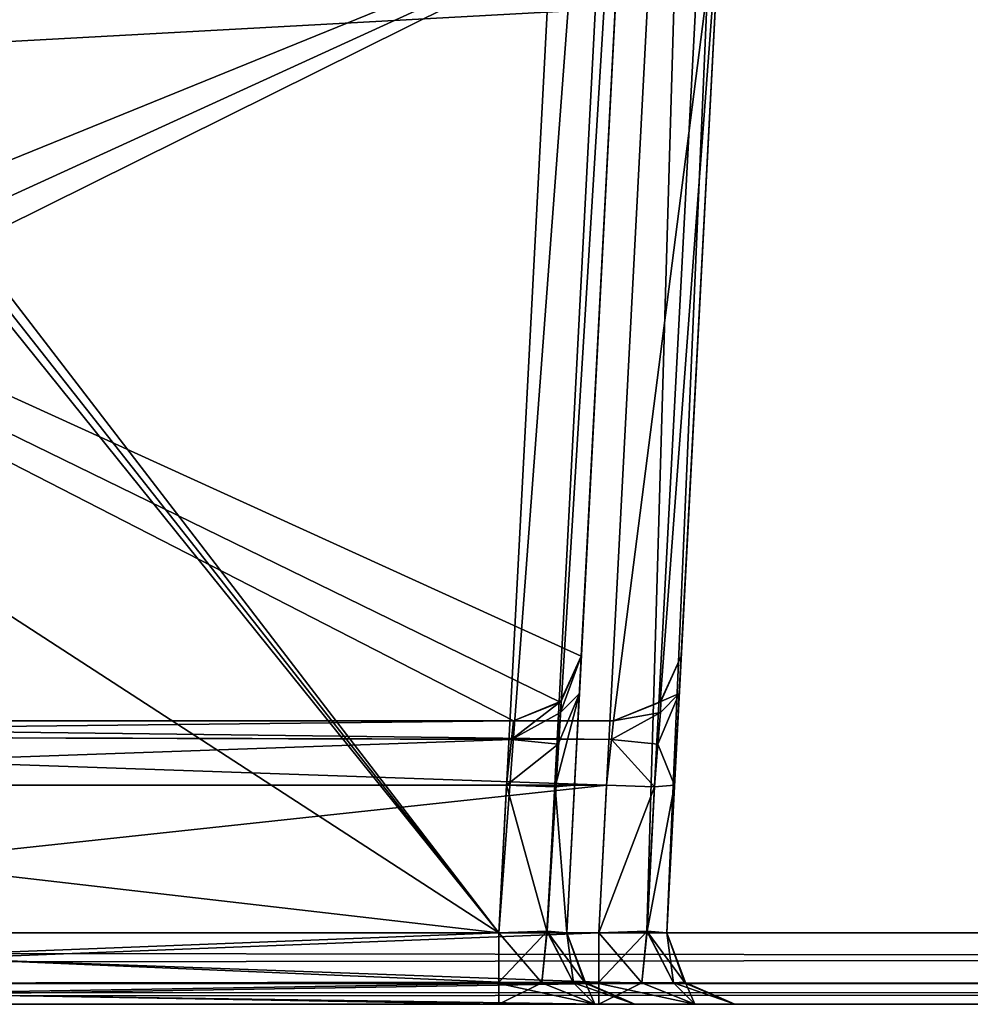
# Model space of a CAD drawing. Header units: inches. Extents: x -9.1 to 9.1, y -1.6 to 4.3.
# Tile 438 of 656: x -1.386 to -0.967, y -1.605 to -1.171. Entities that reach past the tile are written whole.
import ezdxf

# ---------------------------------------------------------------- set-up
doc = ezdxf.new("R2010")
doc.units = ezdxf.units.IN
doc.header["$LTSCALE"] = 81.481481
doc.header["$MEASUREMENT"] = 0
for name, color, linetype in [('12591', 7, 'CONTINUOUS'), ('12592', 7, 'CONTINUOUS'), ('12593', 7, 'CONTINUOUS'), ('12594', 7, 'CONTINUOUS'), ('12595', 7, 'CONTINUOUS'), ('12600', 7, 'CONTINUOUS'), ('12601', 7, 'CONTINUOUS'), ('129', 7, 'CONTINUOUS'), ('36', 7, 'CONTINUOUS'), ('395', 7, 'CONTINUOUS'), ('55', 7, 'CONTINUOUS'), ('5795', 7, 'CONTINUOUS'), ('5806', 7, 'CONTINUOUS'), ('5807', 7, 'CONTINUOUS'), ('5808', 7, 'CONTINUOUS'), ('5809', 7, 'CONTINUOUS'), ('5810', 7, 'CONTINUOUS'), ('5811', 7, 'CONTINUOUS'), ('5812', 7, 'CONTINUOUS'), ('5813', 7, 'CONTINUOUS'), ('5827', 7, 'CONTINUOUS'), ('5828', 7, 'CONTINUOUS'), ('5834', 7, 'CONTINUOUS'), ('5835', 7, 'CONTINUOUS'), ('5841', 7, 'CONTINUOUS'), ('741', 7, 'CONTINUOUS'), ('742', 7, 'CONTINUOUS'), ('743', 7, 'CONTINUOUS'), ('757', 7, 'CONTINUOUS'), ('758', 7, 'CONTINUOUS'), ('759', 7, 'CONTINUOUS'), ('760', 7, 'CONTINUOUS'), ('77', 7, 'CONTINUOUS'), ('78', 7, 'CONTINUOUS'), ('96', 7, 'CONTINUOUS')]:
    doc.layers.add(name, color=color, linetype=linetype)

msp = doc.modelspace()

# ---------------------------------------------------------------- linework, layer by layer
at = {"layer": '12591', "linetype": 'Continuous'}
for points in [[(-1.10075, -1.57343, -4.39629), (-1.09292, -1.59526, -4.39629), (-1.10075, -1.57343, -4.17981), (-1.10075, -1.57343, -4.39629)], [(-1.10075, -1.57343, -4.17981), (-1.09292, -1.59526, -4.39629), (-1.09233, -1.59589, -4.17981), (-1.10075, -1.57343, -4.17981)], [(-1.09292, -1.59526, -4.39629), (-1.07079, -1.605, -4.39629), (-1.09233, -1.59589, -4.17981), (-1.09292, -1.59526, -4.39629)], [(-1.07079, -1.605, -4.39629), (-1.07079, -1.605, -4.17981), (-1.09233, -1.59589, -4.17981), (-1.07079, -1.605, -4.39629)]]:
    msp.add_3dface(points, dxfattribs=at)
at = {"layer": '12592', "linetype": 'Continuous'}
for points in [[(-1.13071, -1.59526, -4.14202), (-1.10947, -1.57279, -4.15861), (-1.1117, -1.59547, -4.14691), (-1.13071, -1.59526, -4.14202)], [(-1.13071, -1.59526, -4.14202), (-1.13071, -1.57343, -4.14986), (-1.10947, -1.57279, -4.15861), (-1.13071, -1.59526, -4.14202)], [(-1.1117, -1.59547, -4.14691), (-1.10947, -1.57279, -4.15861), (-1.09781, -1.59547, -4.16081), (-1.1117, -1.59547, -4.14691)], [(-1.10947, -1.57279, -4.15861), (-1.10075, -1.57343, -4.17981), (-1.09781, -1.59547, -4.16081), (-1.10947, -1.57279, -4.15861)], [(-1.09781, -1.59547, -4.16081), (-1.10075, -1.57343, -4.17981), (-1.09233, -1.59589, -4.17981), (-1.09781, -1.59547, -4.16081)], [(-1.13071, -1.605, -4.1199), (-1.13071, -1.59526, -4.14202), (-1.1117, -1.59547, -4.14691), (-1.13071, -1.605, -4.1199)], [(-1.08833, -1.605, -4.13744), (-1.13071, -1.605, -4.1199), (-1.1117, -1.59547, -4.14691), (-1.08833, -1.605, -4.13744)], [(-1.08833, -1.605, -4.13744), (-1.1117, -1.59547, -4.14691), (-1.09781, -1.59547, -4.16081), (-1.08833, -1.605, -4.13744)], [(-1.08833, -1.605, -4.13744), (-1.09781, -1.59547, -4.16081), (-1.09233, -1.59589, -4.17981), (-1.08833, -1.605, -4.13744)], [(-1.07079, -1.605, -4.17981), (-1.08833, -1.605, -4.13744), (-1.09233, -1.59589, -4.17981), (-1.07079, -1.605, -4.17981)]]:
    msp.add_3dface(points, dxfattribs=at)
at = {"layer": '12593', "linetype": 'Continuous'}
for points in [[(-1.13071, -1.57343, -4.14986), (-1.12731, -1.50843, -4.14645), (-1.10617, -1.50908, -4.15523), (-1.13071, -1.57343, -4.14986)], [(-1.10947, -1.57279, -4.15861), (-1.13071, -1.57343, -4.14986), (-1.10617, -1.50908, -4.15523), (-1.10947, -1.57279, -4.15861)], [(-1.09735, -1.50843, -4.17641), (-1.10075, -1.57343, -4.17981), (-1.10947, -1.57279, -4.15861), (-1.09735, -1.50843, -4.17641)], [(-1.09735, -1.50843, -4.17641), (-1.10947, -1.57279, -4.15861), (-1.10617, -1.50908, -4.15523), (-1.09735, -1.50843, -4.17641)]]:
    msp.add_3dface(points, dxfattribs=at)
at = {"layer": '12594', "linetype": 'Continuous'}
for points in [[(-1.09437, -1.45157, -4.11649), (-1.09523, -1.46805, -4.15779), (-1.10338, -1.47147, -4.11649), (-1.09437, -1.45157, -4.11649)], [(-1.12433, -1.48, -4.11649), (-1.10338, -1.47147, -4.11649), (-1.10354, -1.47637, -4.13576), (-1.12433, -1.48, -4.11649)], [(-1.09523, -1.46805, -4.15779), (-1.09735, -1.50843, -4.17641), (-1.10464, -1.49026, -4.14986), (-1.09523, -1.46805, -4.15779)], [(-1.09523, -1.46805, -4.15779), (-1.10464, -1.49026, -4.14986), (-1.10354, -1.47637, -4.13576), (-1.09523, -1.46805, -4.15779)], [(-1.10338, -1.47147, -4.11649), (-1.09523, -1.46805, -4.15779), (-1.10354, -1.47637, -4.13576), (-1.10338, -1.47147, -4.11649)], [(-1.12433, -1.48, -4.11649), (-1.10354, -1.47637, -4.13576), (-1.12519, -1.48822, -4.13712), (-1.12433, -1.48, -4.11649)], [(-1.10354, -1.47637, -4.13576), (-1.10464, -1.49026, -4.14986), (-1.12519, -1.48822, -4.13712), (-1.10354, -1.47637, -4.13576)], [(-1.10617, -1.50908, -4.15523), (-1.12731, -1.50843, -4.14645), (-1.12519, -1.48822, -4.13712), (-1.10617, -1.50908, -4.15523)], [(-1.10464, -1.49026, -4.14986), (-1.10617, -1.50908, -4.15523), (-1.12519, -1.48822, -4.13712), (-1.10464, -1.49026, -4.14986)], [(-1.09735, -1.50843, -4.17641), (-1.10617, -1.50908, -4.15523), (-1.10464, -1.49026, -4.14986), (-1.09735, -1.50843, -4.17641)]]:
    msp.add_3dface(points, dxfattribs=at)
at = {"layer": '12595', "linetype": 'Continuous'}
for points in [[(-1.79654, -1.48, -4.11649), (-1.12433, -1.48, -4.11649), (-1.12519, -1.48822, -4.13712), (-1.79654, -1.48, -4.11649)], [(-1.75929, -1.48645, -4.13507), (-1.79654, -1.48, -4.11649), (-1.12519, -1.48822, -4.13712), (-1.75929, -1.48645, -4.13507)], [(-1.73944, -1.50843, -4.14645), (-1.75929, -1.48645, -4.13507), (-1.12731, -1.50843, -4.14645), (-1.73944, -1.50843, -4.14645)], [(-1.12731, -1.50843, -4.14645), (-1.75929, -1.48645, -4.13507), (-1.12519, -1.48822, -4.13712), (-1.12731, -1.50843, -4.14645)]]:
    msp.add_3dface(points, dxfattribs=at)
at = {"layer": '12600', "linetype": 'Continuous'}
for points in [[(-1.73311, -1.59625, -4.14107), (-1.73311, -1.57343, -4.14986), (-1.13071, -1.59526, -4.14202), (-1.73311, -1.59625, -4.14107)], [(-1.13071, -1.59526, -4.14202), (-1.73311, -1.57343, -4.14986), (-1.13071, -1.57343, -4.14986), (-1.13071, -1.59526, -4.14202)], [(-1.13071, -1.605, -4.1199), (-1.73311, -1.59625, -4.14107), (-1.13071, -1.59526, -4.14202), (-1.13071, -1.605, -4.1199)], [(-1.13071, -1.605, -4.1199), (-1.73311, -1.605, -4.1199), (-1.73311, -1.59625, -4.14107), (-1.13071, -1.605, -4.1199)]]:
    msp.add_3dface(points, dxfattribs=at)
at = {"layer": '12601', "linetype": 'Continuous'}
for points in [[(-1.73311, -1.57343, -4.14986), (-1.73944, -1.50843, -4.14645), (-1.12731, -1.50843, -4.14645), (-1.73311, -1.57343, -4.14986)], [(-1.13071, -1.57343, -4.14986), (-1.73311, -1.57343, -4.14986), (-1.12731, -1.50843, -4.14645), (-1.13071, -1.57343, -4.14986)]]:
    msp.add_3dface(points, dxfattribs=at)
at = {"layer": '129', "linetype": 'Continuous'}
for points in [[(-1.13847, -1.45157, 4.05518), (-1.12031, -1.105, 4.05518), (-1.89919, -1.105, 4.05518), (-1.13847, -1.45157, 4.05518)], [(-1.1478, -1.47174, 4.05518), (-1.13847, -1.45157, 4.05518), (-1.89919, -1.105, 4.05518), (-1.1478, -1.47174, 4.05518)], [(-1.16843, -1.48, 4.05518), (-1.1478, -1.47174, 4.05518), (-1.89919, -1.105, 4.05518), (-1.16843, -1.48, 4.05518)], [(-1.83209, -1.48, 4.05518), (-1.16843, -1.48, 4.05518), (-1.89919, -1.105, 4.05518), (-1.83209, -1.48, 4.05518)]]:
    msp.add_3dface(points, dxfattribs=at)
at = {"layer": '36', "linetype": 'Continuous'}
for points in [[(-8.57818, -1.605, -4.59779), (8.5782, -1.605, -4.59779), (-6.00062, -1.605, -4.5107), (-8.57818, -1.605, -4.59779)], [(8.5782, -1.605, 4.59779), (-8.57818, -1.605, 4.59779), (6.00062, -1.605, 4.5107), (8.5782, -1.605, 4.59779)], [(6.00062, -1.605, 4.5107), (-8.57818, -1.605, 4.59779), (5.92149, -1.605, 4.48987), (6.00062, -1.605, 4.5107)], [(5.92149, -1.605, 4.48987), (-8.57818, -1.605, 4.59779), (2.00062, -1.605, 4.5107), (5.92149, -1.605, 4.48987)], [(2.00062, -1.605, 4.5107), (-8.57818, -1.605, 4.59779), (1.92149, -1.605, 4.48987), (2.00062, -1.605, 4.5107)], [(1.92149, -1.605, 4.48987), (-8.57818, -1.605, 4.59779), (-1.99938, -1.605, 4.5107), (1.92149, -1.605, 4.48987)], [(-6.00062, -1.605, -4.5107), (8.5782, -1.605, -4.59779), (-5.92149, -1.605, -4.48987), (-6.00062, -1.605, -4.5107)], [(-5.92149, -1.605, -4.48987), (8.5782, -1.605, -4.59779), (-2.00062, -1.605, -4.5107), (-5.92149, -1.605, -4.48987)], [(-2.00062, -1.605, -4.5107), (8.5782, -1.605, -4.59779), (-1.92149, -1.605, -4.48987), (-2.00062, -1.605, -4.5107)], [(1.92149, -1.605, 4.48987), (-1.99938, -1.605, 4.5107), (1.68549, -1.605, 4.45621), (1.92149, -1.605, 4.48987)], [(-1.17481, -1.605, 4.45621), (-1.99938, -1.605, 4.5107), (-1.68549, -1.605, 4.45621), (-1.17481, -1.605, 4.45621)], [(-1.99938, -1.605, 4.5107), (-1.17481, -1.605, 4.45621), (-0.86755, -1.605, 4.43868), (-1.99938, -1.605, 4.5107)], [(1.68549, -1.605, 4.45621), (-1.99938, -1.605, 4.5107), (1.17481, -1.605, 4.45621), (1.68549, -1.605, 4.45621)], [(1.17481, -1.605, 4.45621), (-1.99938, -1.605, 4.5107), (0.82519, -1.605, 4.45621), (1.17481, -1.605, 4.45621)], [(0.82519, -1.605, 4.45621), (-1.99938, -1.605, 4.5107), (-0.82519, -1.605, 4.45621), (0.82519, -1.605, 4.45621)], [(-0.82519, -1.605, 4.45621), (-1.99938, -1.605, 4.5107), (-0.86755, -1.605, 4.43868), (-0.82519, -1.605, 4.45621)], [(-1.92149, -1.605, -4.48987), (8.5782, -1.605, -4.59779), (1.99938, -1.605, -4.5107), (-1.92149, -1.605, -4.48987)], [(-1.92149, -1.605, -4.48987), (1.99938, -1.605, -4.5107), (-1.68549, -1.605, -4.45621), (-1.92149, -1.605, -4.48987)], [(-1.17481, -1.605, 4.1199), (-1.73311, -1.605, 4.1199), (-1.13071, -1.605, -4.1199), (-1.17481, -1.605, 4.1199)], [(-1.73311, -1.605, 4.1199), (-1.73311, -1.605, -4.1199), (-1.13071, -1.605, -4.1199), (-1.73311, -1.605, 4.1199)], [(-1.68549, -1.605, -4.45621), (1.99938, -1.605, -4.5107), (-1.13071, -1.605, -4.45621), (-1.68549, -1.605, -4.45621)], [(-1.13245, -1.605, 4.13742), (-1.17481, -1.605, 4.1199), (-1.13071, -1.605, -4.1199), (-1.13245, -1.605, 4.13742)], [(-1.17481, -1.605, 4.45621), (-1.13243, -1.605, 4.43866), (-0.8851, -1.605, 4.39629), (-1.17481, -1.605, 4.45621)], [(-0.86755, -1.605, 4.43868), (-1.17481, -1.605, 4.45621), (-0.8851, -1.605, 4.39629), (-0.86755, -1.605, 4.43868)], [(-1.1149, -1.605, 4.17981), (-1.13245, -1.605, 4.13742), (-1.13071, -1.605, -4.1199), (-1.1149, -1.605, 4.17981)], [(-1.13243, -1.605, 4.43866), (-1.1149, -1.605, 4.39629), (-0.8851, -1.605, 4.17981), (-1.13243, -1.605, 4.43866)], [(-0.8851, -1.605, 4.39629), (-1.13243, -1.605, 4.43866), (-0.8851, -1.605, 4.17981), (-0.8851, -1.605, 4.39629)], [(1.99938, -1.605, -4.5107), (-0.86929, -1.605, -4.45621), (-1.13071, -1.605, -4.45621), (1.99938, -1.605, -4.5107)], [(-1.08833, -1.605, -4.13744), (-1.1149, -1.605, 4.17981), (-1.13071, -1.605, -4.1199), (-1.08833, -1.605, -4.13744)], [(-1.13071, -1.605, -4.45621), (-0.86929, -1.605, -4.45621), (-1.08835, -1.605, -4.43868), (-1.13071, -1.605, -4.45621)], [(-1.1149, -1.605, 4.39629), (-1.1149, -1.605, 4.17981), (-1.08833, -1.605, -4.13744), (-1.1149, -1.605, 4.39629)], [(-0.91165, -1.605, -4.13742), (-1.1149, -1.605, 4.39629), (-0.92921, -1.605, -4.17981), (-0.91165, -1.605, -4.13742)], [(-1.1149, -1.605, 4.39629), (-0.91165, -1.605, -4.13742), (-0.8851, -1.605, 4.17981), (-1.1149, -1.605, 4.39629)], [(-0.92921, -1.605, -4.17981), (-1.1149, -1.605, 4.39629), (-0.92921, -1.605, -4.39629), (-0.92921, -1.605, -4.17981)], [(-0.92921, -1.605, -4.39629), (-1.1149, -1.605, 4.39629), (-1.07079, -1.605, -4.17981), (-0.92921, -1.605, -4.39629)], [(-1.07079, -1.605, -4.17981), (-1.1149, -1.605, 4.39629), (-1.08833, -1.605, -4.13744), (-1.07079, -1.605, -4.17981)], [(-1.08835, -1.605, -4.43868), (-0.86929, -1.605, -4.45621), (-1.07079, -1.605, -4.39629), (-1.08835, -1.605, -4.43868)], [(-0.91167, -1.605, -4.43866), (-0.92921, -1.605, -4.39629), (-1.07079, -1.605, -4.17981), (-0.91167, -1.605, -4.43866)], [(-0.86929, -1.605, -4.45621), (-0.91167, -1.605, -4.43866), (-1.07079, -1.605, -4.39629), (-0.86929, -1.605, -4.45621)], [(-1.07079, -1.605, -4.39629), (-0.91167, -1.605, -4.43866), (-1.07079, -1.605, -4.17981), (-1.07079, -1.605, -4.39629)]]:
    msp.add_3dface(points, dxfattribs=at)
at = {"layer": '395', "linetype": 'Continuous'}
for points in [[(-1.12257, -0.63817, 4.57874), (8.57837, -1.57343, 4.62775), (-1.08196, -0.62103, 4.57784), (-1.12257, -0.63817, 4.57874)], [(-1.08196, -0.62103, 4.57784), (8.57837, -1.57343, 4.62775), (-0.87743, -0.63817, 4.57874), (-1.08196, -0.62103, 4.57784)], [(-8.57837, -1.57343, 4.62775), (8.57837, -1.57343, 4.62775), (-8.52935, -0.63817, 4.57874), (-8.57837, -1.57343, 4.62775)], [(-8.52935, -0.63817, 4.57874), (8.57837, -1.57343, 4.62775), (-7.12257, -0.63817, 4.57874), (-8.52935, -0.63817, 4.57874)], [(-7.12257, -0.63817, 4.57874), (8.57837, -1.57343, 4.62775), (-6.87743, -0.63817, 4.57874), (-7.12257, -0.63817, 4.57874)], [(-6.87743, -0.63817, 4.57874), (8.57837, -1.57343, 4.62775), (-6.10307, -0.63817, 4.57874), (-6.87743, -0.63817, 4.57874)], [(-6.10307, -0.63817, 4.57874), (8.57837, -1.57343, 4.62775), (-5.89693, -0.63817, 4.57874), (-6.10307, -0.63817, 4.57874)], [(-5.89693, -0.63817, 4.57874), (8.57837, -1.57343, 4.62775), (-5.12257, -0.63817, 4.57874), (-5.89693, -0.63817, 4.57874)], [(-5.12257, -0.63817, 4.57874), (8.57837, -1.57343, 4.62775), (-4.87743, -0.63817, 4.57874), (-5.12257, -0.63817, 4.57874)], [(-4.87743, -0.63817, 4.57874), (8.57837, -1.57343, 4.62775), (-4.10307, -0.63817, 4.57874), (-4.87743, -0.63817, 4.57874)], [(8.57837, -1.57343, 4.62775), (-3.89693, -0.63817, 4.57874), (-4.10307, -0.63817, 4.57874), (8.57837, -1.57343, 4.62775)], [(-3.89693, -0.63817, 4.57874), (8.57837, -1.57343, 4.62775), (-3.12257, -0.63817, 4.57874), (-3.89693, -0.63817, 4.57874)], [(-3.12257, -0.63817, 4.57874), (8.57837, -1.57343, 4.62775), (-2.87743, -0.63817, 4.57874), (-3.12257, -0.63817, 4.57874)], [(-2.87743, -0.63817, 4.57874), (8.57837, -1.57343, 4.62775), (-2.10307, -0.63817, 4.57874), (-2.87743, -0.63817, 4.57874)], [(-2.10307, -0.63817, 4.57874), (8.57837, -1.57343, 4.62775), (-1.89693, -0.63817, 4.57874), (-2.10307, -0.63817, 4.57874)], [(-1.89693, -0.63817, 4.57874), (8.57837, -1.57343, 4.62775), (-1.12257, -0.63817, 4.57874), (-1.89693, -0.63817, 4.57874)]]:
    msp.add_3dface(points, dxfattribs=at)
at = {"layer": '55', "linetype": 'Continuous'}
for points in [[(8.57837, -1.59603, 4.61918), (8.57837, -1.57343, 4.62775), (-8.57837, -1.59542, 4.61977), (8.57837, -1.59603, 4.61918)], [(-8.57837, -1.59542, 4.61977), (8.57837, -1.57343, 4.62775), (-8.57837, -1.57343, 4.62775), (-8.57837, -1.59542, 4.61977)], [(-8.57818, -1.605, 4.59779), (8.57837, -1.59603, 4.61918), (-8.57837, -1.59542, 4.61977), (-8.57818, -1.605, 4.59779)], [(-8.57818, -1.605, 4.59779), (8.5782, -1.605, 4.59779), (8.57837, -1.59603, 4.61918), (-8.57818, -1.605, 4.59779)]]:
    msp.add_3dface(points, dxfattribs=at)
at = {"layer": '5795', "linetype": 'Continuous'}
for points in [[(-1.09584, -0.63817, 4.4453), (-1.09655, -0.65162, 3.78426), (-1.14486, -1.57343, 4.39629), (-1.09584, -0.63817, 4.4453)], [(-1.09655, -0.65162, 3.78426), (-1.12031, -1.105, 4.05518), (-1.14486, -1.57343, 4.39629), (-1.09655, -0.65162, 3.78426)], [(-1.14486, -1.57343, 4.39629), (-1.12031, -1.105, 4.05518), (-1.14145, -1.50843, 4.17641), (-1.14486, -1.57343, 4.39629)], [(-1.14145, -1.50843, 4.17641), (-1.12031, -1.105, 4.05518), (-1.13933, -1.46805, 4.1578), (-1.14145, -1.50843, 4.17641)], [(-1.13933, -1.46805, 4.1578), (-1.12031, -1.105, 4.05518), (-1.13847, -1.45157, 4.11649), (-1.13933, -1.46805, 4.1578)], [(-1.13847, -1.45157, 4.11649), (-1.12031, -1.105, 4.05518), (-1.13847, -1.45157, 4.05518), (-1.13847, -1.45157, 4.11649)], [(-1.14486, -1.57343, 4.17981), (-1.14486, -1.57343, 4.39629), (-1.14145, -1.50843, 4.17641), (-1.14486, -1.57343, 4.17981)]]:
    msp.add_3dface(points, dxfattribs=at)
at = {"layer": '5806', "linetype": 'Continuous'}
for points in [[(-1.16843, -1.48, 4.05518), (-1.83209, -1.48, 4.05518), (-1.16843, -1.48, 4.11649), (-1.16843, -1.48, 4.05518)], [(-1.16843, -1.48, 4.11649), (-1.83209, -1.48, 4.05518), (-1.79654, -1.48, 4.11649), (-1.16843, -1.48, 4.11649)]]:
    msp.add_3dface(points, dxfattribs=at)
at = {"layer": '5807', "linetype": 'Continuous'}
for points in [[(-1.13847, -1.45157, 4.11649), (-1.13847, -1.45157, 4.05518), (-1.1478, -1.47174, 4.05518), (-1.13847, -1.45157, 4.11649)], [(-1.13847, -1.45157, 4.11649), (-1.1478, -1.47174, 4.05518), (-1.14729, -1.47129, 4.11649), (-1.13847, -1.45157, 4.11649)], [(-1.1478, -1.47174, 4.05518), (-1.16843, -1.48, 4.05518), (-1.14729, -1.47129, 4.11649), (-1.1478, -1.47174, 4.05518)], [(-1.14729, -1.47129, 4.11649), (-1.16843, -1.48, 4.05518), (-1.16843, -1.48, 4.11649), (-1.14729, -1.47129, 4.11649)]]:
    msp.add_3dface(points, dxfattribs=at)
at = {"layer": '5808', "linetype": 'Continuous'}
for points in [[(-1.13933, -1.46805, 4.1578), (-1.13847, -1.45157, 4.11649), (-1.14764, -1.47636, 4.13575), (-1.13933, -1.46805, 4.1578)], [(-1.13847, -1.45157, 4.11649), (-1.14729, -1.47129, 4.11649), (-1.14764, -1.47636, 4.13575), (-1.13847, -1.45157, 4.11649)], [(-1.14764, -1.47636, 4.13575), (-1.14729, -1.47129, 4.11649), (-1.16929, -1.48822, 4.13712), (-1.14764, -1.47636, 4.13575)], [(-1.14729, -1.47129, 4.11649), (-1.16843, -1.48, 4.11649), (-1.16929, -1.48822, 4.13712), (-1.14729, -1.47129, 4.11649)], [(-1.14145, -1.50843, 4.17641), (-1.13933, -1.46805, 4.1578), (-1.14992, -1.50908, 4.15559), (-1.14145, -1.50843, 4.17641)], [(-1.14992, -1.50908, 4.15559), (-1.13933, -1.46805, 4.1578), (-1.14874, -1.49026, 4.14986), (-1.14992, -1.50908, 4.15559)], [(-1.14874, -1.49026, 4.14986), (-1.13933, -1.46805, 4.1578), (-1.14764, -1.47636, 4.13575), (-1.14874, -1.49026, 4.14986)], [(-1.14874, -1.49026, 4.14986), (-1.14764, -1.47636, 4.13575), (-1.16929, -1.48822, 4.13712), (-1.14874, -1.49026, 4.14986)], [(-1.17141, -1.50843, 4.14645), (-1.14874, -1.49026, 4.14986), (-1.16929, -1.48822, 4.13712), (-1.17141, -1.50843, 4.14645)], [(-1.14992, -1.50908, 4.15559), (-1.14874, -1.49026, 4.14986), (-1.17141, -1.50843, 4.14645), (-1.14992, -1.50908, 4.15559)]]:
    msp.add_3dface(points, dxfattribs=at)
at = {"layer": '5809', "linetype": 'Continuous'}
for points in [[(-1.15361, -1.57279, 4.15857), (-1.17141, -1.50843, 4.14645), (-1.17481, -1.57343, 4.14986), (-1.15361, -1.57279, 4.15857)], [(-1.14992, -1.50908, 4.15559), (-1.17141, -1.50843, 4.14645), (-1.15361, -1.57279, 4.15857), (-1.14992, -1.50908, 4.15559)], [(-1.14486, -1.57343, 4.17981), (-1.14992, -1.50908, 4.15559), (-1.15361, -1.57279, 4.15857), (-1.14486, -1.57343, 4.17981)], [(-1.14486, -1.57343, 4.17981), (-1.14145, -1.50843, 4.17641), (-1.14992, -1.50908, 4.15559), (-1.14486, -1.57343, 4.17981)]]:
    msp.add_3dface(points, dxfattribs=at)
at = {"layer": '5810', "linetype": 'Continuous'}
for points in [[(-1.15361, -1.57279, 4.15857), (-1.17481, -1.57343, 4.14986), (-1.15581, -1.59547, 4.14691), (-1.15361, -1.57279, 4.15857)], [(-1.15581, -1.59547, 4.14691), (-1.17481, -1.57343, 4.14986), (-1.17481, -1.59589, 4.14143), (-1.15581, -1.59547, 4.14691)], [(-1.14192, -1.59547, 4.1608), (-1.15361, -1.57279, 4.15857), (-1.15581, -1.59547, 4.14691), (-1.14192, -1.59547, 4.1608)], [(-1.14486, -1.57343, 4.17981), (-1.15361, -1.57279, 4.15857), (-1.13702, -1.59526, 4.17981), (-1.14486, -1.57343, 4.17981)], [(-1.13702, -1.59526, 4.17981), (-1.15361, -1.57279, 4.15857), (-1.14192, -1.59547, 4.1608), (-1.13702, -1.59526, 4.17981)], [(-1.13245, -1.605, 4.13742), (-1.15581, -1.59547, 4.14691), (-1.17481, -1.59589, 4.14143), (-1.13245, -1.605, 4.13742)], [(-1.17481, -1.605, 4.1199), (-1.13245, -1.605, 4.13742), (-1.17481, -1.59589, 4.14143), (-1.17481, -1.605, 4.1199)], [(-1.13245, -1.605, 4.13742), (-1.14192, -1.59547, 4.1608), (-1.15581, -1.59547, 4.14691), (-1.13245, -1.605, 4.13742)], [(-1.1149, -1.605, 4.17981), (-1.13702, -1.59526, 4.17981), (-1.14192, -1.59547, 4.1608), (-1.1149, -1.605, 4.17981)], [(-1.13245, -1.605, 4.13742), (-1.1149, -1.605, 4.17981), (-1.14192, -1.59547, 4.1608), (-1.13245, -1.605, 4.13742)]]:
    msp.add_3dface(points, dxfattribs=at)
at = {"layer": '5811', "linetype": 'Continuous'}
for points in [[(-1.14486, -1.57343, 4.39629), (-1.14486, -1.57343, 4.17981), (-1.13702, -1.59526, 4.17981), (-1.14486, -1.57343, 4.39629)], [(-1.14486, -1.57343, 4.39629), (-1.13702, -1.59526, 4.17981), (-1.13643, -1.59589, 4.39629), (-1.14486, -1.57343, 4.39629)], [(-1.13702, -1.59526, 4.17981), (-1.1149, -1.605, 4.17981), (-1.13643, -1.59589, 4.39629), (-1.13702, -1.59526, 4.17981)], [(-1.1149, -1.605, 4.17981), (-1.1149, -1.605, 4.39629), (-1.13643, -1.59589, 4.39629), (-1.1149, -1.605, 4.17981)]]:
    msp.add_3dface(points, dxfattribs=at)
at = {"layer": '5812', "linetype": 'Continuous'}
for points in [[(-1.17481, -1.59526, 4.43408), (-1.17481, -1.57343, 4.42625), (-1.15357, -1.57279, 4.41749), (-1.17481, -1.59526, 4.43408)], [(-1.1558, -1.59547, 4.42919), (-1.17481, -1.59526, 4.43408), (-1.15357, -1.57279, 4.41749), (-1.1558, -1.59547, 4.42919)], [(-1.14191, -1.59547, 4.41529), (-1.1558, -1.59547, 4.42919), (-1.15357, -1.57279, 4.41749), (-1.14191, -1.59547, 4.41529)], [(-1.14486, -1.57343, 4.39629), (-1.14191, -1.59547, 4.41529), (-1.15357, -1.57279, 4.41749), (-1.14486, -1.57343, 4.39629)], [(-1.14486, -1.57343, 4.39629), (-1.13643, -1.59589, 4.39629), (-1.14191, -1.59547, 4.41529), (-1.14486, -1.57343, 4.39629)], [(-1.17481, -1.605, 4.45621), (-1.17481, -1.59526, 4.43408), (-1.1558, -1.59547, 4.42919), (-1.17481, -1.605, 4.45621)], [(-1.13243, -1.605, 4.43866), (-1.17481, -1.605, 4.45621), (-1.1558, -1.59547, 4.42919), (-1.13243, -1.605, 4.43866)], [(-1.13243, -1.605, 4.43866), (-1.1558, -1.59547, 4.42919), (-1.14191, -1.59547, 4.41529), (-1.13243, -1.605, 4.43866)], [(-1.13643, -1.59589, 4.39629), (-1.13243, -1.605, 4.43866), (-1.14191, -1.59547, 4.41529), (-1.13643, -1.59589, 4.39629)], [(-1.1149, -1.605, 4.39629), (-1.13243, -1.605, 4.43866), (-1.13643, -1.59589, 4.39629), (-1.1149, -1.605, 4.39629)]]:
    msp.add_3dface(points, dxfattribs=at)
at = {"layer": '5813', "linetype": 'Continuous'}
for points in [[(-1.10466, -0.63882, 4.46648), (-1.17481, -1.57343, 4.42625), (-1.1258, -0.63817, 4.47526), (-1.10466, -0.63882, 4.46648)], [(-1.15357, -1.57279, 4.41749), (-1.17481, -1.57343, 4.42625), (-1.10466, -0.63882, 4.46648), (-1.15357, -1.57279, 4.41749)], [(-1.09584, -0.63817, 4.4453), (-1.14486, -1.57343, 4.39629), (-1.15357, -1.57279, 4.41749), (-1.09584, -0.63817, 4.4453)], [(-1.09584, -0.63817, 4.4453), (-1.15357, -1.57279, 4.41749), (-1.10466, -0.63882, 4.46648), (-1.09584, -0.63817, 4.4453)]]:
    msp.add_3dface(points, dxfattribs=at)
at = {"layer": '5827', "linetype": 'Continuous'}
for points in [[(-1.1258, -0.63817, 4.47526), (-1.17481, -1.57343, 4.42625), (-1.8937, -0.63817, 4.47526), (-1.1258, -0.63817, 4.47526)], [(-1.8937, -0.63817, 4.47526), (-1.17481, -1.57343, 4.42625), (-1.75005, -0.84342, 4.4645), (-1.8937, -0.63817, 4.47526)], [(-1.17481, -1.57343, 4.42625), (-1.73028, -0.88348, 4.46241), (-1.75005, -0.84342, 4.4645), (-1.17481, -1.57343, 4.42625)], [(-1.17481, -1.57343, 4.42625), (-1.70704, -1.22837, 4.44433), (-1.73028, -0.88348, 4.46241), (-1.17481, -1.57343, 4.42625)], [(-1.17481, -1.57343, 4.42625), (-1.6855, -1.57343, 4.42625), (-1.70704, -1.22837, 4.44433), (-1.17481, -1.57343, 4.42625)]]:
    msp.add_3dface(points, dxfattribs=at)
at = {"layer": '5828', "linetype": 'Continuous'}
for points in [[(-1.17481, -1.57343, 4.42625), (-1.17481, -1.59526, 4.43408), (-1.6855, -1.57343, 4.42625), (-1.17481, -1.57343, 4.42625)], [(-1.6855, -1.57343, 4.42625), (-1.17481, -1.59526, 4.43408), (-1.68549, -1.59595, 4.43473), (-1.6855, -1.57343, 4.42625)], [(-1.17481, -1.59526, 4.43408), (-1.17481, -1.605, 4.45621), (-1.68549, -1.59595, 4.43473), (-1.17481, -1.59526, 4.43408)], [(-1.17481, -1.605, 4.45621), (-1.68549, -1.605, 4.45621), (-1.68549, -1.59595, 4.43473), (-1.17481, -1.605, 4.45621)]]:
    msp.add_3dface(points, dxfattribs=at)
at = {"layer": '5834', "linetype": 'Continuous'}
for points in [[(-1.17481, -1.59589, 4.14143), (-1.17481, -1.57343, 4.14986), (-1.73311, -1.59526, 4.14202), (-1.17481, -1.59589, 4.14143)], [(-1.17481, -1.57343, 4.14986), (-1.73311, -1.57343, 4.14986), (-1.73311, -1.59526, 4.14202), (-1.17481, -1.57343, 4.14986)], [(-1.73311, -1.605, 4.1199), (-1.17481, -1.59589, 4.14143), (-1.73311, -1.59526, 4.14202), (-1.73311, -1.605, 4.1199)], [(-1.73311, -1.605, 4.1199), (-1.17481, -1.605, 4.1199), (-1.17481, -1.59589, 4.14143), (-1.73311, -1.605, 4.1199)]]:
    msp.add_3dface(points, dxfattribs=at)
at = {"layer": '5835', "linetype": 'Continuous'}
for points in [[(-1.17481, -1.57343, 4.14986), (-1.17141, -1.50843, 4.14645), (-1.73944, -1.50843, 4.14645), (-1.17481, -1.57343, 4.14986)], [(-1.17481, -1.57343, 4.14986), (-1.73944, -1.50843, 4.14645), (-1.73311, -1.57343, 4.14986), (-1.17481, -1.57343, 4.14986)]]:
    msp.add_3dface(points, dxfattribs=at)
at = {"layer": '5841', "linetype": 'Continuous'}
for points in [[(-1.16843, -1.48, 4.11649), (-1.79654, -1.48, 4.11649), (-1.75929, -1.48645, 4.13507), (-1.16843, -1.48, 4.11649)], [(-1.16929, -1.48822, 4.13712), (-1.16843, -1.48, 4.11649), (-1.75929, -1.48645, 4.13507), (-1.16929, -1.48822, 4.13712)], [(-1.73944, -1.50843, 4.14645), (-1.16929, -1.48822, 4.13712), (-1.75929, -1.48645, 4.13507), (-1.73944, -1.50843, 4.14645)], [(-1.17141, -1.50843, 4.14645), (-1.16929, -1.48822, 4.13712), (-1.73944, -1.50843, 4.14645), (-1.17141, -1.50843, 4.14645)]]:
    msp.add_3dface(points, dxfattribs=at)
at = {"layer": '741', "linetype": 'Continuous'}
for points in [[(-1.10075, -1.57343, -4.39629), (-1.0762, -1.105, -4.04245), (-1.0528, -0.65843, -3.80177), (-1.10075, -1.57343, -4.39629)], [(-1.0528, -0.65843, -4.44424), (-1.10075, -1.57343, -4.39629), (-1.0528, -0.65843, -3.80177), (-1.0528, -0.65843, -4.44424)], [(-1.0762, -1.105, -4.04245), (-1.10075, -1.57343, -4.39629), (-1.09523, -1.46805, -4.15779), (-1.0762, -1.105, -4.04245)], [(-1.09437, -1.45157, -4.11649), (-1.0762, -1.105, -4.04245), (-1.09523, -1.46805, -4.15779), (-1.09437, -1.45157, -4.11649)], [(-1.09437, -1.45157, -4.04245), (-1.0762, -1.105, -4.04245), (-1.09437, -1.45157, -4.11649), (-1.09437, -1.45157, -4.04245)], [(-1.09523, -1.46805, -4.15779), (-1.10075, -1.57343, -4.39629), (-1.09735, -1.50843, -4.17641), (-1.09523, -1.46805, -4.15779)], [(-1.09735, -1.50843, -4.17641), (-1.10075, -1.57343, -4.39629), (-1.10075, -1.57343, -4.17981), (-1.09735, -1.50843, -4.17641)]]:
    msp.add_3dface(points, dxfattribs=at)
at = {"layer": '742', "linetype": 'Continuous'}
for points in [[(-1.1037, -1.47174, -4.04245), (-1.09437, -1.45157, -4.04245), (-1.10338, -1.47147, -4.11649), (-1.1037, -1.47174, -4.04245)], [(-1.09437, -1.45157, -4.04245), (-1.09437, -1.45157, -4.11649), (-1.10338, -1.47147, -4.11649), (-1.09437, -1.45157, -4.04245)], [(-1.12433, -1.48, -4.11649), (-1.1037, -1.47174, -4.04245), (-1.10338, -1.47147, -4.11649), (-1.12433, -1.48, -4.11649)], [(-1.12433, -1.48, -4.04245), (-1.1037, -1.47174, -4.04245), (-1.12433, -1.48, -4.11649), (-1.12433, -1.48, -4.04245)]]:
    msp.add_3dface(points, dxfattribs=at)
at = {"layer": '743', "linetype": 'Continuous'}
for points in [[(-1.83209, -1.48, -4.04245), (-1.12433, -1.48, -4.04245), (-1.83209, -1.48, -4.08996), (-1.83209, -1.48, -4.04245)], [(-1.83209, -1.48, -4.08996), (-1.12433, -1.48, -4.04245), (-1.81384, -1.48, -4.10259), (-1.83209, -1.48, -4.08996)], [(-1.81384, -1.48, -4.10259), (-1.12433, -1.48, -4.04245), (-1.79654, -1.48, -4.11649), (-1.81384, -1.48, -4.10259)], [(-1.12433, -1.48, -4.04245), (-1.12433, -1.48, -4.11649), (-1.79654, -1.48, -4.11649), (-1.12433, -1.48, -4.04245)]]:
    msp.add_3dface(points, dxfattribs=at)
at = {"layer": '757', "linetype": 'Continuous'}
for points in [[(-1.73028, -0.88348, -4.46241), (-1.70704, -1.22837, -4.44433), (-1.08276, -0.65843, -4.4742), (-1.73028, -0.88348, -4.46241)], [(-1.70704, -1.22837, -4.44433), (-1.6855, -1.57343, -4.42625), (-1.08276, -0.65843, -4.4742), (-1.70704, -1.22837, -4.44433)], [(-1.6855, -1.57343, -4.42625), (-1.13071, -1.57343, -4.42625), (-1.08276, -0.65843, -4.4742), (-1.6855, -1.57343, -4.42625)]]:
    msp.add_3dface(points, dxfattribs=at)
at = {"layer": '758', "linetype": 'Continuous'}
for points in [[(-1.6855, -1.57343, -4.42625), (-1.68549, -1.59526, -4.43408), (-1.13071, -1.57343, -4.42625), (-1.6855, -1.57343, -4.42625)], [(-1.13071, -1.57343, -4.42625), (-1.68549, -1.59526, -4.43408), (-1.13071, -1.59589, -4.43467), (-1.13071, -1.57343, -4.42625)], [(-1.68549, -1.59526, -4.43408), (-1.68549, -1.605, -4.45621), (-1.13071, -1.59589, -4.43467), (-1.68549, -1.59526, -4.43408)], [(-1.68549, -1.605, -4.45621), (-1.13071, -1.605, -4.45621), (-1.13071, -1.59589, -4.43467), (-1.68549, -1.605, -4.45621)]]:
    msp.add_3dface(points, dxfattribs=at)
at = {"layer": '759', "linetype": 'Continuous'}
for points in [[(-1.13071, -1.57343, -4.42625), (-1.11171, -1.59547, -4.42919), (-1.10951, -1.57279, -4.41753), (-1.13071, -1.57343, -4.42625)], [(-1.13071, -1.57343, -4.42625), (-1.13071, -1.59589, -4.43467), (-1.11171, -1.59547, -4.42919), (-1.13071, -1.57343, -4.42625)], [(-1.11171, -1.59547, -4.42919), (-1.09781, -1.59547, -4.4153), (-1.10951, -1.57279, -4.41753), (-1.11171, -1.59547, -4.42919)], [(-1.09292, -1.59526, -4.39629), (-1.10075, -1.57343, -4.39629), (-1.10951, -1.57279, -4.41753), (-1.09292, -1.59526, -4.39629)], [(-1.09781, -1.59547, -4.4153), (-1.09292, -1.59526, -4.39629), (-1.10951, -1.57279, -4.41753), (-1.09781, -1.59547, -4.4153)], [(-1.13071, -1.59589, -4.43467), (-1.08835, -1.605, -4.43868), (-1.11171, -1.59547, -4.42919), (-1.13071, -1.59589, -4.43467)], [(-1.13071, -1.605, -4.45621), (-1.08835, -1.605, -4.43868), (-1.13071, -1.59589, -4.43467), (-1.13071, -1.605, -4.45621)], [(-1.08835, -1.605, -4.43868), (-1.09781, -1.59547, -4.4153), (-1.11171, -1.59547, -4.42919), (-1.08835, -1.605, -4.43868)], [(-1.07079, -1.605, -4.39629), (-1.09292, -1.59526, -4.39629), (-1.09781, -1.59547, -4.4153), (-1.07079, -1.605, -4.39629)], [(-1.08835, -1.605, -4.43868), (-1.07079, -1.605, -4.39629), (-1.09781, -1.59547, -4.4153), (-1.08835, -1.605, -4.43868)]]:
    msp.add_3dface(points, dxfattribs=at)
at = {"layer": '760', "linetype": 'Continuous'}
for points in [[(-1.08276, -0.65843, -4.4742), (-1.13071, -1.57343, -4.42625), (-1.10951, -1.57279, -4.41753), (-1.08276, -0.65843, -4.4742)], [(-1.08276, -0.65843, -4.4742), (-1.10951, -1.57279, -4.41753), (-1.06127, -0.65908, -4.46506), (-1.08276, -0.65843, -4.4742)], [(-1.10951, -1.57279, -4.41753), (-1.10075, -1.57343, -4.39629), (-1.06127, -0.65908, -4.46506), (-1.10951, -1.57279, -4.41753)], [(-1.06127, -0.65908, -4.46506), (-1.10075, -1.57343, -4.39629), (-1.0528, -0.65843, -4.44424), (-1.06127, -0.65908, -4.46506)]]:
    msp.add_3dface(points, dxfattribs=at)
at = {"layer": '77', "linetype": 'Continuous'}
for points in [[(-8.57837, -1.59603, -4.61918), (-8.57837, -1.57343, -4.62775), (8.57837, -1.59542, -4.61977), (-8.57837, -1.59603, -4.61918)], [(8.57837, -1.59542, -4.61977), (-8.57837, -1.57343, -4.62775), (8.57837, -1.57343, -4.62775), (8.57837, -1.59542, -4.61977)], [(8.5782, -1.605, -4.59779), (-8.57837, -1.59603, -4.61918), (8.57837, -1.59542, -4.61977), (8.5782, -1.605, -4.59779)], [(8.5782, -1.605, -4.59779), (-8.57818, -1.605, -4.59779), (-8.57837, -1.59603, -4.61918), (8.5782, -1.605, -4.59779)]]:
    msp.add_3dface(points, dxfattribs=at)
at = {"layer": '78', "linetype": 'Continuous'}
for points in [[(8.57837, -1.57343, -4.62775), (-8.57837, -1.57343, -4.62775), (8.52935, -0.63817, -4.57874), (8.57837, -1.57343, -4.62775)], [(5.89693, -0.63817, -4.57874), (-8.57837, -1.57343, -4.62775), (5.12257, -0.63817, -4.57874), (5.89693, -0.63817, -4.57874)], [(-8.57837, -1.57343, -4.62775), (5.89693, -0.63817, -4.57874), (6.10307, -0.63817, -4.57874), (-8.57837, -1.57343, -4.62775)], [(5.12257, -0.63817, -4.57874), (-8.57837, -1.57343, -4.62775), (4.87743, -0.63817, -4.57874), (5.12257, -0.63817, -4.57874)], [(4.87743, -0.63817, -4.57874), (-8.57837, -1.57343, -4.62775), (4.10307, -0.63817, -4.57874), (4.87743, -0.63817, -4.57874)], [(4.10307, -0.63817, -4.57874), (-8.57837, -1.57343, -4.62775), (3.89693, -0.63817, -4.57874), (4.10307, -0.63817, -4.57874)], [(3.89693, -0.63817, -4.57874), (-8.57837, -1.57343, -4.62775), (3.12257, -0.63817, -4.57874), (3.89693, -0.63817, -4.57874)], [(3.12257, -0.63817, -4.57874), (-8.57837, -1.57343, -4.62775), (2.87743, -0.63817, -4.57874), (3.12257, -0.63817, -4.57874)], [(2.87743, -0.63817, -4.57874), (-8.57837, -1.57343, -4.62775), (2.10307, -0.63817, -4.57874), (2.87743, -0.63817, -4.57874)], [(2.10307, -0.63817, -4.57874), (-8.57837, -1.57343, -4.62775), (1.89693, -0.63817, -4.57874), (2.10307, -0.63817, -4.57874)], [(1.89693, -0.63817, -4.57874), (-8.57837, -1.57343, -4.62775), (-1.89693, -0.63817, -4.57874), (1.89693, -0.63817, -4.57874)], [(8.52935, -0.63817, -4.57874), (-8.57837, -1.57343, -4.62775), (7.12257, -0.63817, -4.57874), (8.52935, -0.63817, -4.57874)], [(7.12257, -0.63817, -4.57874), (-8.57837, -1.57343, -4.62775), (6.87743, -0.63817, -4.57874), (7.12257, -0.63817, -4.57874)], [(6.87743, -0.63817, -4.57874), (-8.57837, -1.57343, -4.62775), (6.10307, -0.63817, -4.57874), (6.87743, -0.63817, -4.57874)]]:
    msp.add_3dface(points, dxfattribs=at)
at = {"layer": '96', "linetype": 'Continuous'}
for points in [[(-1.88202, -1.43262, -4.04245), (-1.89919, -1.105, -4.04245), (-1.0762, -1.105, -4.04245), (-1.88202, -1.43262, -4.04245)], [(-1.86648, -1.46623, -4.04245), (-1.88202, -1.43262, -4.04245), (-1.0762, -1.105, -4.04245), (-1.86648, -1.46623, -4.04245)], [(-1.83209, -1.48, -4.04245), (-1.86648, -1.46623, -4.04245), (-1.0762, -1.105, -4.04245), (-1.83209, -1.48, -4.04245)], [(-1.12433, -1.48, -4.04245), (-1.83209, -1.48, -4.04245), (-1.0762, -1.105, -4.04245), (-1.12433, -1.48, -4.04245)], [(-1.1037, -1.47174, -4.04245), (-1.12433, -1.48, -4.04245), (-1.0762, -1.105, -4.04245), (-1.1037, -1.47174, -4.04245)], [(-1.09437, -1.45157, -4.04245), (-1.1037, -1.47174, -4.04245), (-1.0762, -1.105, -4.04245), (-1.09437, -1.45157, -4.04245)]]:
    msp.add_3dface(points, dxfattribs=at)

doc.saveas('drawing.dxf')
